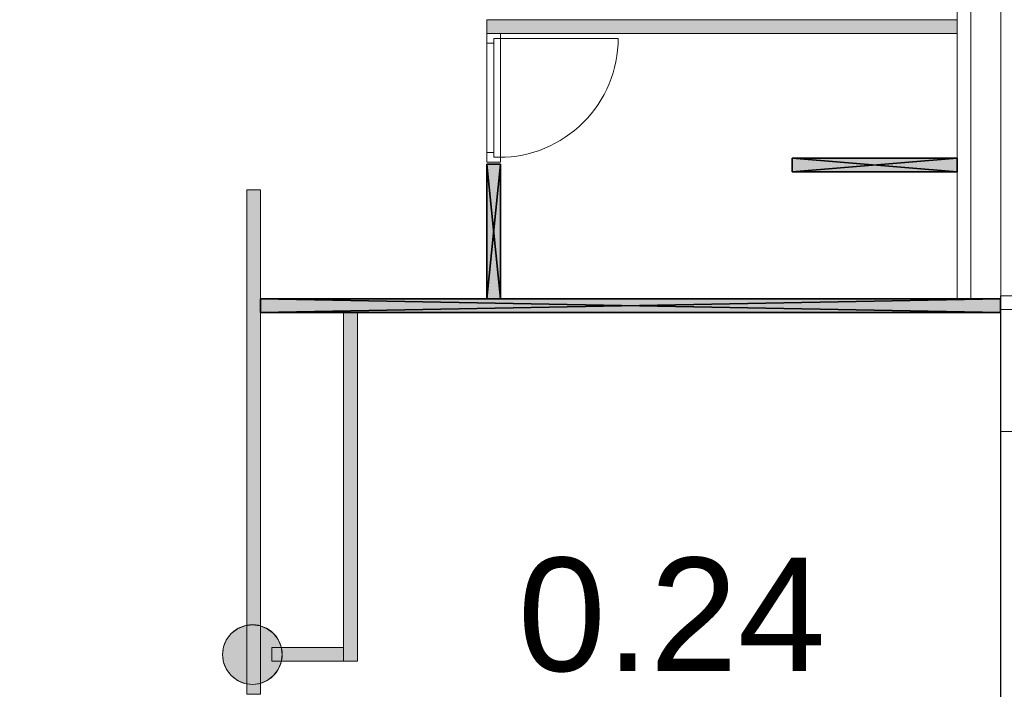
# Model space of a CAD drawing. Header units: inches. Extents: x 15 to 546804, y -66 to 267312.
# Tile 376 of 478: x 443175 to 450293, y 121003 to 125840. Entities that reach past the tile are written whole.
import ezdxf

# ---------------------------------------------------------------- set-up
doc = ezdxf.new("R2010")
doc.units = ezdxf.units.IN
doc.header["$MEASUREMENT"] = 0
doc.layers.add('Binnenwanden', color=2, linetype='Continuous')
doc.styles.add('style1', font='arial.ttf', dxfattribs={"height": 250})

msp = doc.modelspace()

# ---------------------------------------------------------------- hatches: boundary and pattern name
at = {"lineweight": 20}
h = msp.add_hatch(color=7, dxfattribs=at)
h.dxf.hatch_style = 1
h.paths.add_polyline_path([(450052.1, 127805.7), (444917.1, 127805.7), (444917.1, 127705.7), (450052.1, 127705.7)])
h.paths.add_polyline_path([(444917.1, 127805.7), (444817.1, 127805.7), (444817.1, 126002.6), (444917.1, 126002.6)])
h.paths.add_polyline_path([(446652.1, 127705.7), (446552.1, 127705.7), (446552.1, 126783.4), (446652.1, 126783.4)])
h.paths.add_polyline_path([(449952.1, 126847.7), (448759.1, 126847.7), (448759.1, 126747.7), (449952.1, 126747.7)])
h.paths.add_polyline_path([(449952.1, 125839.7), (446552.1, 125839.7), (446552.1, 125739.7), (449952.1, 125739.7)])
h.paths.add_polyline_path([(449952.1, 124839.7), (448759.1, 124839.7), (448759.1, 124739.7), (449952.1, 124739.7)])
h.paths.add_polyline_path([(446652.1, 124796), (446552.1, 124796), (446552.1, 123823.7), (446652.1, 123823.7)])
h = msp.add_hatch(color=7, dxfattribs=at)
h.dxf.hatch_style = 1
h.paths.add_polyline_path([(444917.1, 124611.8), (444817.1, 124611.8), (444817.1, 121465.4, -0.117781), (444917.1, 121460.8)])
h.paths.add_polyline_path([(450265.1, 123823.7), (444917.1, 123823.7), (444917.1, 123723.7), (450265.1, 123723.7), (450265.1, 123745.7), (450265.1, 123745.7)])
h = msp.add_hatch(color=7, dxfattribs=at)
h.dxf.hatch_style = 1
h.paths.add_polyline_path([(444917.1, 121046.7, -0.117781), (444817.1, 121042.2), (444817.1, 120967.2), (444917.1, 120967.2)])
h.paths.add_polyline_path([(445517.1, 121305.7), (445066.6, 121305.7, -0.060973), (445073, 121253.8, -0.056283), (445067.5, 121205.7), (445517.1, 121205.7)])
h.paths.add_polyline_path([(445617.1, 123723.7), (445517.1, 123723.7), (445517.1, 121205.7), (445617.1, 121205.7)])
h = msp.add_hatch(color=7, dxfattribs=at)
h.dxf.hatch_style = 1
h.paths.add_polyline_path([(445073, 121253.8, 1), (444642.1, 121253.8, 1)])

# ---------------------------------------------------------------- linework, layer by layer
at = {"color": 7, "lineweight": 20}
for p, q in [((449952.1, 123823.7, 300), (449952.1, 127705.7, 300)), ((449952.1, 123823.7, 300), (449952.1, 127705.7, 300)), ((449952.1, 123823.7, 3000), (449952.1, 127705.7, 3000)), ((450052.1, 127705.7, 300), (450052.1, 123823.7, 300)), ((450052.1, 127705.7, 3000), (450052.1, 123823.7, 3000)), ((450267.1, 107455.7, 300), (450267.1, 127716.1, 300)), ((450267.1, 107455.7, 300), (450267.1, 127716.1, 300)), ((449952.1, 125839.7, 300), (446552.1, 125839.7, 300)), ((446552.1, 125839.7, 300), (446552.1, 125739.7, 300)), ((449952.1, 125839.7, 3000), (446552.1, 125839.7, 3000)), ((446552.1, 125839.7, 3000), (446552.1, 125739.7, 3000)), ((446552.1, 125839.7, 300), (446552.1, 125839.7, 3000)), ((449952.1, 125739.7, 300), (449952.1, 125839.7, 300)), ((449952.1, 125739.7, 3000), (449952.1, 125839.7, 3000)), ((449952.1, 125839.7, 300), (449952.1, 125839.7, 3000)), ((446552.1, 125669.7, 2500), (446552.1, 125739.7, 2500)), ((446552.1, 125739.7, 2500), (446552.1, 125739.7, 3000)), ((446552.1, 125739.7, 3000), (446552.1, 124810.7, 3000)), ((446552.1, 125739.7, 2500), (446652.1, 125739.7, 2500)), ((446552.1, 125739.7, 3000), (446652.1, 125739.7, 3000)), ((446552.1, 125739.7, 300), (446552.1, 125669.7, 300)), ((446552.1, 124810.7, 2500), (446552.1, 125739.7, 2500)), ((446552.1, 125739.7, 2500), (446552.1, 125739.7, 300)), ((446552.1, 125739.7, 300), (446652.1, 125739.7, 300)), ((446552.1, 125739.7, 2500), (446652.1, 125739.7, 2500)), ((446552.1, 125739.7, 300), (449952.1, 125739.7, 300)), ((446552.1, 125739.7, 3000), (449952.1, 125739.7, 3000)), ((446552.1, 125739.7, 300), (446552.1, 125739.7, 3000)), ((446602.1, 125704.7, 300), (446652.1, 125704.7, 300)), ((446602.1, 125704.7, 2465), (446602.1, 125704.7, 300)), ((446602.1, 125669.7, 300), (446602.1, 125704.7, 300)), ((446602.1, 125704.7, 2465), (446652.1, 125704.7, 2465)), ((446602.1, 125669.7, 2465), (446602.1, 125704.7, 2465)), ((446602.1, 125704.7, 300), (446602.1, 124845.7, 300)), ((446602.1, 125704.7, 2465), (446602.1, 125704.7, 300)), ((446602.1, 124845.7, 2465), (446602.1, 125704.7, 2465)), ((446602.1, 125704.7, 2465), (446642.1, 125704.7, 2465)), ((446602.1, 125704.7, 300), (446642.1, 125704.7, 300)), ((446602.1, 125704.7, 300), (446602.1, 125649.9, 370.8)), ((446602.1, 125649.9, 2359.2), (446602.1, 125704.7, 2430)), ((446642.1, 125704.7, 2465), (446642.1, 125704.7, 300)), ((446642.1, 125704.7, 300), (447501.1, 125704.7, 300)), ((446652.1, 125669.7, 2500), (446652.1, 125739.7, 2500)), ((446652.1, 125739.7, 2500), (446652.1, 125739.7, 3000)), ((446652.1, 125739.7, 3000), (446652.1, 124810.7, 3000)), ((446652.1, 125739.7, 300), (446652.1, 125704.7, 300)), ((446652.1, 124810.7, 2500), (446652.1, 125739.7, 2500)), ((446652.1, 125739.7, 2500), (446652.1, 125739.7, 300)), ((446652.1, 125704.7, 2465), (446652.1, 125704.7, 300)), ((446652.1, 124845.7, 2465), (446652.1, 125704.7, 2465)), ((449952.1, 125739.7, 300), (449952.1, 125739.7, 3000)), ((446552.1, 125669.7, 2500), (446552.1, 125669.7, 2930)), ((446552.1, 125669.7, 2930), (446552.1, 124880.7, 2930)), ((446552.1, 124880.7, 2430), (446552.1, 125669.7, 2430)), ((446552.1, 125669.7, 2430), (446552.1, 125669.7, 300)), ((446552.1, 125669.7, 300), (446602.1, 125669.7, 300)), ((446552.1, 125669.7, 2430), (446602.1, 125669.7, 2430)), ((446602.1, 125669.7, 2930), (446602.1, 124880.7, 2930)), ((446602.1, 124880.7, 2500), (446602.1, 125669.7, 2500)), ((446602.1, 125669.7, 2500), (446602.1, 125669.7, 2930)), ((446602.1, 125669.7, 2430), (446602.1, 125669.7, 300)), ((446602.1, 124880.7, 2430), (446602.1, 125669.7, 2430)), ((446602.1, 124880.7, 2465), (446602.1, 125669.7, 2465)), ((446602.1, 125669.7, 2430), (446602.1, 125669.7, 2465)), ((446652.1, 125669.7, 2930), (446652.1, 124880.7, 2930)), ((446652.1, 125669.7, 2500), (446652.1, 125669.7, 2930)), ((446602.1, 125540.4, 2217.6), (446602.1, 125595.2, 2288.4)), ((446602.1, 125595.2, 441.6), (446602.1, 125540.4, 512.4)), ((446602.1, 125430.9, 2076), (446602.1, 125485.6, 2146.8)), ((446602.1, 125485.6, 583.2), (446602.1, 125430.9, 654)), ((446602.1, 125321.3, 1934.5), (446602.1, 125376.1, 2005.2)), ((446602.1, 125376.1, 724.8), (446602.1, 125321.3, 795.5)), ((446602.1, 125211.8, 1792.9), (446602.1, 125266.5, 1863.7)), ((446602.1, 125266.5, 866.3), (446602.1, 125211.8, 937.1)), ((446602.1, 125102.2, 1651.3), (446602.1, 125157, 1722.1)), ((446602.1, 125157, 1007.9), (446602.1, 125102.2, 1078.7)), ((446602.1, 124992.7, 1509.7), (446602.1, 125047.4, 1580.5)), ((446602.1, 125047.4, 1149.5), (446602.1, 124992.7, 1220.3)), ((446602.1, 124883.1, 1368.1), (446602.1, 124937.9, 1438.9)), ((446602.1, 124937.9, 1291.1), (446602.1, 124883.1, 1361.9)), ((446552.1, 124810.7, 2500), (446552.1, 124880.7, 2500)), ((446552.1, 124880.7, 2930), (446552.1, 124880.7, 2500)), ((446552.1, 124880.7, 300), (446552.1, 124880.7, 2430)), ((446552.1, 124880.7, 300), (446552.1, 124810.7, 300)), ((446552.1, 124880.7, 2430), (446602.1, 124880.7, 2430)), ((446552.1, 124880.7, 300), (446602.1, 124880.7, 300)), ((446602.1, 124880.7, 2930), (446602.1, 124880.7, 2500)), ((446602.1, 124880.7, 300), (446602.1, 124880.7, 2430)), ((446602.1, 124880.7, 300), (446602.1, 124845.7, 300)), ((446602.1, 124880.7, 2465), (446602.1, 124845.7, 2465)), ((446602.1, 124880.7, 2430), (446602.1, 124880.7, 2465)), ((446652.1, 124880.7, 2930), (446652.1, 124880.7, 2500)), ((446652.1, 124810.7, 2500), (446652.1, 124880.7, 2500)), ((446552.1, 124810.7, 3000), (446552.1, 124810.7, 2500)), ((446552.1, 124810.7, 2500), (446652.1, 124810.7, 2500)), ((446552.1, 124810.7, 3000), (446652.1, 124810.7, 3000)), ((446552.1, 124810.7, 300), (446552.1, 124810.7, 2500)), ((446552.1, 124810.7, 300), (446652.1, 124810.7, 300)), ((446552.1, 124810.7, 2500), (446652.1, 124810.7, 2500)), ((446602.1, 124845.7, 300), (446602.1, 124845.7, 2465)), ((446602.1, 124845.7, 300), (446652.1, 124845.7, 300)), ((446602.1, 124845.7, 2465), (446652.1, 124845.7, 2465)), ((446602.1, 124845.7, 300), (446602.1, 124845.7, 2465)), ((446602.1, 124845.7, 2465), (446642.1, 124845.7, 2465)), ((446602.1, 124845.7, 300), (446642.1, 124845.7, 300)), ((446642.1, 124845.7, 300), (446642.1, 124845.7, 2465)), ((446652.1, 124845.7, 300), (446652.1, 124810.7, 300)), ((446652.1, 124845.7, 300), (446652.1, 124845.7, 2465)), ((446652.1, 124810.7, 3000), (446652.1, 124810.7, 2500)), ((446652.1, 124810.7, 300), (446652.1, 124810.7, 2500)), ((444817.1, 124611.8, 300), (444817.1, 124611.8, 3000)), ((444917.1, 124611.8, 300), (444817.1, 124611.8, 300)), ((444917.1, 124611.8, 3000), (444817.1, 124611.8, 3000)), ((444817.1, 120967.2, 300), (444817.1, 124611.8, 300)), ((444817.1, 120967.2, 3000), (444817.1, 124611.8, 3000)), ((444917.1, 124611.8, 300), (444917.1, 124611.8, 3000)), ((444917.1, 124611.8, 300), (444917.1, 120967.2, 300)), ((444917.1, 124611.8, 3000), (444917.1, 120967.2, 3000)), ((450052.1, 123823.7, 300), (449952.1, 123823.7, 300)), ((450052.1, 123823.7, 3000), (449952.1, 123823.7, 3000)), ((449952.1, 123823.7, 300), (449952.1, 123823.7, 3000)), ((449952.1, 123823.7, 300), (449952.1, 123823.7, 3000)), ((450052.1, 123823.7, 300), (450052.1, 123823.7, 3000)), ((451465.1, 123845.7, 3000), (450265.1, 123845.7, 3000)), ((450265.1, 123845.7, 3000), (450265.1, 123745.7, 3000)), ((450265.1, 123845.7, 300), (450265.1, 123745.7, 300)), ((451465.1, 123845.7, 300), (450265.1, 123845.7, 300)), ((450265.1, 123845.7, 3000), (450265.1, 123845.7, 300)), ((445517.1, 123723.7, 300), (445517.1, 121205.7, 300)), ((445617.1, 123723.7, 300), (445517.1, 123723.7, 300)), ((445617.1, 123723.7, 3000), (445517.1, 123723.7, 3000)), ((445517.1, 123723.7, 3000), (445517.1, 121205.7, 3000)), ((445517.1, 123723.7, 300), (445517.1, 123723.7, 3000)), ((445617.1, 121205.7, 300), (445617.1, 123723.7, 300)), ((445617.1, 121205.7, 3000), (445617.1, 123723.7, 3000)), ((445617.1, 123723.7, 300), (445617.1, 123723.7, 3000)), ((451465.1, 123745.7, 3000), (450265.1, 123745.7, 3000)), ((450265.1, 123745.7, 3000), (450265.1, 123745.7, 300)), ((451465.1, 123745.7, 300), (450265.1, 123745.7, 300)), ((450265.1, 123745.7, 300), (450265.1, 123745.7, 3000)), ((450265.1, 123745.7, 3000), (450266, 116717.6, 3000)), ((450266, 116717.6, 300), (450265.1, 123745.7, 300)), ((456265.1, 122865.7), (450265.1, 122865.7)), ((450267.1, 107455.7, 300), (450267.1, 122865.7, 300)), ((451467.1, 122865.7, 300), (450267.1, 122865.7, 300)), ((451467.1, 122865.7), (450267.1, 122865.7)), ((450267.1, 107455.7), (450267.1, 122865.7)), ((450267.1, 122865.7, 300), (450267.1, 122865.7)), ((444749.8, 121440.3, 0), (444749.8, 121440.3, 7000)), ((444801.8, 121461.8, 0), (444801.8, 121461.8, 7000)), ((444913.3, 121461.8, 0), (444913.3, 121461.8, 7000)), ((444965.2, 121440.3, 0), (444965.2, 121440.3, 7000)), ((444671, 121361.5, 0), (444671, 121361.5, 7000)), ((444705.2, 121406.1, 0), (444705.2, 121406.1, 7000)), ((445009.9, 121406.1, 0), (445009.9, 121406.1, 7000)), ((445044.1, 121361.5, 0), (445044.1, 121361.5, 7000)), ((444649.4, 121309.5, 0), (444649.4, 121309.5, 7000)), ((445517.1, 121305.7, 276.6), (444997.4, 121305.7, 276.6)), ((444997.4, 121305.7, 276.6), (444997.4, 121205.7, 276.6)), ((445517.1, 121305.7, 2976.6), (444997.4, 121305.7, 2976.6)), ((444997.4, 121305.7, 2976.6), (444997.4, 121205.7, 2976.6)), ((444997.4, 121305.7, 276.6), (444997.4, 121305.7, 2976.6)), ((445065.6, 121309.5, 0), (445065.6, 121309.5, 7000)), ((445517.1, 121205.7, 276.6), (445517.1, 121305.7, 276.6)), ((445517.1, 121205.7, 2976.6), (445517.1, 121305.7, 2976.6)), ((445517.1, 121305.7, 276.6), (445517.1, 121305.7, 2976.6)), ((445073, 121253.8, 0), (445073, 121253.8, 7000)), ((444649.4, 121198, 0), (444649.4, 121198, 7000)), ((444997.4, 121205.7, 276.6), (445517.1, 121205.7, 276.6)), ((444997.4, 121205.7, 2976.6), (445517.1, 121205.7, 2976.6)), ((444997.4, 121205.7, 276.6), (444997.4, 121205.7, 2976.6)), ((445065.6, 121198, 0), (445065.6, 121198, 7000)), ((445517.1, 121205.7, 276.6), (445517.1, 121205.7, 2976.6)), ((445517.1, 121205.7, 300), (445617.1, 121205.7, 300)), ((445517.1, 121205.7, 3000), (445617.1, 121205.7, 3000)), ((445517.1, 121205.7, 300), (445517.1, 121205.7, 3000)), ((445617.1, 121205.7, 300), (445617.1, 121205.7, 3000)), ((444671, 121146, 0), (444671, 121146, 7000)), ((444705.2, 121101.4, 0), (444705.2, 121101.4, 7000)), ((445009.9, 121101.4, 0), (445009.9, 121101.4, 7000)), ((445044.1, 121146, 0), (445044.1, 121146, 7000)), ((444749.8, 121067.2, 0), (444749.8, 121067.2, 7000)), ((444801.8, 121045.7, 0), (444801.8, 121045.7, 7000)), ((444857.5, 121038.3, 0), (444857.5, 121038.3, 7000)), ((444913.3, 121045.7, 0), (444913.3, 121045.7, 7000)), ((444965.2, 121067.2, 0), (444965.2, 121067.2, 7000))]:
    msp.add_line(p, q, dxfattribs=at)
at = {"color": 7}
for p, q in [((446552.1, 124796, 300), (446552.1, 123823.7, 300)), ((446652.1, 124796, 300), (446552.1, 124796, 300)), ((446552.1, 124796, 3000), (446552.1, 123823.7, 3000)), ((446652.1, 124796, 3000), (446552.1, 124796, 3000)), ((446552.1, 124796, 300), (446552.1, 124796, 3000)), ((446652.1, 123823.7, 300), (446652.1, 124796, 300)), ((446652.1, 123823.7, 3000), (446652.1, 124796, 3000)), ((446652.1, 124796, 300), (446652.1, 124796, 3000)), ((449952.1, 124839.7, 300), (448759.1, 124839.7, 300)), ((448759.1, 124839.7, 300), (448759.1, 124739.7, 300)), ((449952.1, 124839.7, 3000), (448759.1, 124839.7, 3000)), ((448759.1, 124839.7, 3000), (448759.1, 124739.7, 3000)), ((448759.1, 124839.7, 300), (448759.1, 124839.7, 3000)), ((449952.1, 124739.7, 300), (449952.1, 124839.7, 300)), ((449952.1, 124739.7, 3000), (449952.1, 124839.7, 3000)), ((449952.1, 124839.7, 300), (449952.1, 124839.7, 3000)), ((448759.1, 124739.7, 300), (449952.1, 124739.7, 300)), ((448759.1, 124739.7, 3000), (449952.1, 124739.7, 3000)), ((448759.1, 124739.7, 300), (448759.1, 124739.7, 3000)), ((449952.1, 124739.7, 300), (449952.1, 124739.7, 3000)), ((444917.1, 123823.7, 3000), (450265.2, 123823.7, 3000)), ((444917.1, 123823.7, 300), (444917.1, 123823.7, 3000)), ((444917.1, 123823.7, 300), (450265.2, 123823.7, 300)), ((444917.1, 123723.7, 3000), (444917.1, 123823.7, 3000)), ((444917.1, 123723.7, 300), (444917.1, 123823.7, 300)), ((446552.1, 123823.7, 300), (446652.1, 123823.7, 300)), ((446552.1, 123823.7, 3000), (446652.1, 123823.7, 3000)), ((446552.1, 123823.7, 300), (446552.1, 123823.7, 3000)), ((446652.1, 123823.7, 300), (446652.1, 123823.7, 3000)), ((450265.2, 123823.7, 300), (450265.2, 123823.7, 3000)), ((450265.2, 123823.7, 3000), (450265.2, 123723.7, 3000)), ((450265.2, 123823.7, 300), (450265.2, 123723.7, 300)), ((450265.2, 123723.7, 3000), (444917.1, 123723.7, 3000)), ((444917.1, 123723.7, 300), (444917.1, 123723.7, 3000)), ((450265.2, 123723.7, 300), (444917.1, 123723.7, 300)), ((450265.2, 123723.7, 300), (450265.2, 123723.7, 3000))]:
    msp.add_line(p, q, dxfattribs=at)
at = {"color": 7, "lineweight": 20}
for centre in [(444857.5, 121253.8, 7000), (444857.5, 121253.8, 0)]:
    msp.add_circle(centre, 215.4, dxfattribs=at)
for centre, major_axis in [((446642.1, 125704.7, 300), (-859.5, 0, 0)), ((446642.1, 125704.7), (-859.5, 0)), ((446642.1, 125704.7), (-859.5, 0)), ((446642.1, 125704.7), (-859.5, 0)), ((446642.1, 125704.7), (-859.5, 0)), ((446642.1, 125704.7), (-859.5, 0)), ((446642.1, 125704.7), (-859.5, 0)), ((446642.1, 125704.7), (-859.5, 0)), ((446642.1, 125704.7), (-859.5, 0)), ((446642.1, 125704.7), (-859.5, 0)), ((446642.1, 125704.7), (-859.5, 0)), ((446642.1, 125704.7), (-859.5, 0)), ((446642.1, 125704.7), (-859.5, 0)), ((446642.1, 125704.7), (-859.5, 0)), ((446642.1, 125704.7), (-859.5, 0)), ((446642.1, 125704.7), (-859.5, 0)), ((446642.1, 125704.7), (-859.5, 0)), ((446642.1, 125704.7), (-859.5, 0))]:
    msp.add_ellipse(centre, major_axis=major_axis, ratio=0.999391, start_param=1.570796, end_param=3.141593, dxfattribs=at)
for points, invisible_edges in [([(450267.1, 107455.7, 300), (444817.1, 127254.3, 300), (444817.1, 127776.1, 300)], 13), ([(450052.1, 127705.7, 300), (449952.1, 123823.7, 300), (449952.1, 127705.7, 300)], 1), ([(449952.1, 123823.7, 300), (450052.1, 127705.7, 300), (450052.1, 123823.7, 300)], 1), ([(449952.1, 127705.7, 3000), (449952.1, 123823.7, 300), (449952.1, 123823.7, 3000)], 1), ([(449952.1, 123823.7, 300), (449952.1, 127705.7, 3000), (449952.1, 127705.7, 300)], 1), ([(450052.1, 127705.7, 300), (450052.1, 123823.7, 3000), (450052.1, 123823.7, 300)], 1), ([(450052.1, 123823.7, 3000), (450052.1, 127705.7, 300), (450052.1, 127705.7, 3000)], 1), ([(442517.1, 127254.3, 300), (450267.1, 107455.7, 300), (437267.1, 107455.7, 300)], 13), ([(446552.1, 125739.7, 300), (446552.1, 125839.7, 3000), (446552.1, 125839.7, 300)], 1), ([(446552.1, 125839.7, 3000), (446552.1, 125739.7, 300), (446552.1, 125739.7, 3000)], 1), ([(446552.1, 125839.7, 3000), (449952.1, 125839.7, 300), (446552.1, 125839.7, 300)], 1), ([(449952.1, 125839.7, 300), (446552.1, 125839.7, 3000), (449952.1, 125839.7, 3000)], 1), ([(446552.1, 125839.7, 3000), (449952.1, 125739.7, 3000), (449952.1, 125839.7, 3000)], 1), ([(449952.1, 125739.7, 3000), (446552.1, 125839.7, 3000), (446552.1, 125739.7, 3000)], 1), ([(446552.1, 125739.7, 300), (449952.1, 125839.7, 300), (449952.1, 125739.7, 300)], 1), ([(449952.1, 125739.7, 3000), (449952.1, 125839.7, 300), (449952.1, 125839.7, 3000)], 1), ([(449952.1, 125839.7, 300), (449952.1, 125739.7, 3000), (449952.1, 125739.7, 300)], 1), ([(449952.1, 125739.7, 300), (446552.1, 125739.7, 3000), (446552.1, 125739.7, 300)], 1), ([(446552.1, 125739.7, 3000), (449952.1, 125739.7, 300), (449952.1, 125739.7, 3000)], 1), ([(446552.1, 125739.7, 300), (446552.1, 125739.7, 2500), (446652.1, 125739.7, 300)], 2), ([(446652.1, 125739.7, 2500), (446652.1, 125739.7, 300), (446552.1, 125739.7, 2500)], 2), ([(446552.1, 125739.7, 300), (446552.1, 125669.7, 300), (446552.1, 125739.7, 2500)], 2), ([(446552.1, 125669.7, 2430), (446552.1, 125739.7, 2500), (446552.1, 125669.7, 300)], 3), ([(446552.1, 124880.7, 2430), (446552.1, 125739.7, 2500), (446552.1, 125669.7, 2430)], 3), ([(446552.1, 125739.7, 2500), (446552.1, 124880.7, 2430), (446552.1, 124810.7, 2500)], 3), ([(446552.1, 124810.7, 2500), (446652.1, 124810.7, 2500), (446552.1, 125739.7, 2500)], 2), ([(446652.1, 125739.7, 2500), (446552.1, 125739.7, 2500), (446652.1, 124810.7, 2500)], 2), ([(446552.1, 125739.7, 300), (446602.1, 125704.7, 300), (446552.1, 125669.7, 300)], 3), ([(446652.1, 125739.7, 300), (446602.1, 125704.7, 300), (446552.1, 125739.7, 300)], 3), ([(446652.1, 124810.7, 3000), (446652.1, 125739.7, 3000), (446552.1, 124810.7, 3000)], 2), ([(446552.1, 125739.7, 3000), (446552.1, 124810.7, 3000), (446652.1, 125739.7, 3000)], 2), ([(446552.1, 125739.7, 2500), (446552.1, 125739.7, 3000), (446652.1, 125739.7, 2500)], 2), ([(446652.1, 125739.7, 3000), (446652.1, 125739.7, 2500), (446552.1, 125739.7, 3000)], 2), ([(446552.1, 125739.7, 2500), (446552.1, 125669.7, 2500), (446552.1, 125739.7, 3000)], 2), ([(446552.1, 125669.7, 2930), (446552.1, 125739.7, 3000), (446552.1, 125669.7, 2500)], 3), ([(446552.1, 124880.7, 2930), (446552.1, 125739.7, 3000), (446552.1, 125669.7, 2930)], 3), ([(446552.1, 125739.7, 3000), (446552.1, 124880.7, 2930), (446552.1, 124810.7, 3000)], 3), ([(446602.1, 125669.7, 300), (446552.1, 125669.7, 300), (446602.1, 125704.7, 300)], 2), ([(446652.1, 125704.7, 300), (446602.1, 125704.7, 300), (446652.1, 125739.7, 300)], 2), ([(446602.1, 125704.7, 300), (446602.1, 125704.7, 2465), (446642.1, 125704.7, 300)], 2), ([(446642.1, 125704.7, 2465), (446642.1, 125704.7, 300), (446602.1, 125704.7, 2465)], 2), ([(446602.1, 125704.7, 300), (446602.1, 124845.7, 300), (446602.1, 125704.7, 2465)], 2), ([(446602.1, 124845.7, 2465), (446602.1, 125704.7, 2465), (446602.1, 124845.7, 300)], 2), ([(446602.1, 125669.7, 300), (446602.1, 125704.7, 300), (446602.1, 125669.7, 2430)], 2), ([(446602.1, 125704.7, 2465), (446602.1, 125669.7, 2430), (446602.1, 125704.7, 300)], 3), ([(446602.1, 125669.7, 2465), (446602.1, 125669.7, 2430), (446602.1, 125704.7, 2465)], 2), ([(446602.1, 125704.7, 300), (446652.1, 125704.7, 300), (446602.1, 125704.7, 2465)], 2), ([(446652.1, 125704.7, 2465), (446602.1, 125704.7, 2465), (446652.1, 125704.7, 300)], 2), ([(446652.1, 124845.7, 2465), (446602.1, 124845.7, 2465), (446652.1, 125704.7, 2465)], 2), ([(446602.1, 124880.7, 2465), (446652.1, 125704.7, 2465), (446602.1, 124845.7, 2465)], 3), ([(446602.1, 125669.7, 2465), (446652.1, 125704.7, 2465), (446602.1, 124880.7, 2465)], 3), ([(446602.1, 125704.7, 2465), (446652.1, 125704.7, 2465), (446602.1, 125669.7, 2465)], 2), ([(446652.1, 125704.7, 300), (446652.1, 125739.7, 300), (446652.1, 125704.7, 2465)], 2), ([(446652.1, 125739.7, 2500), (446652.1, 125704.7, 2465), (446652.1, 125739.7, 300)], 3), ([(446652.1, 124810.7, 2500), (446652.1, 125704.7, 2465), (446652.1, 125739.7, 2500)], 3), ([(446652.1, 125669.7, 2500), (446652.1, 125739.7, 2500), (446652.1, 125669.7, 2930)], 2), ([(446652.1, 125739.7, 3000), (446652.1, 125669.7, 2930), (446652.1, 125739.7, 2500)], 3), ([(446652.1, 124810.7, 3000), (446652.1, 125669.7, 2930), (446652.1, 125739.7, 3000)], 3), ([(446652.1, 125704.7, 2465), (446652.1, 124810.7, 2500), (446652.1, 124845.7, 2465)], 3), ([(446552.1, 125669.7, 300), (446602.1, 125669.7, 300), (446552.1, 125669.7, 2430)], 2), ([(446602.1, 125669.7, 2430), (446552.1, 125669.7, 2430), (446602.1, 125669.7, 300)], 2), ([(446602.1, 124880.7, 2430), (446552.1, 124880.7, 2430), (446602.1, 125669.7, 2430)], 2), ([(446552.1, 125669.7, 2430), (446602.1, 125669.7, 2430), (446552.1, 124880.7, 2430)], 2), ([(446602.1, 124880.7, 2430), (446602.1, 125669.7, 2430), (446602.1, 124880.7, 2465)], 2), ([(446602.1, 125669.7, 2465), (446602.1, 124880.7, 2465), (446602.1, 125669.7, 2430)], 2), ([(446602.1, 125669.7, 2500), (446602.1, 124880.7, 2500), (446602.1, 125669.7, 2930)], 2), ([(446602.1, 124880.7, 2930), (446602.1, 125669.7, 2930), (446602.1, 124880.7, 2500)], 2), ([(446652.1, 125669.7, 2930), (446652.1, 124810.7, 3000), (446652.1, 124880.7, 2930)], 3), ([(446552.1, 124880.7, 300), (446552.1, 124880.7, 2430), (446602.1, 124880.7, 300)], 2), ([(446602.1, 124880.7, 2430), (446602.1, 124880.7, 300), (446552.1, 124880.7, 2430)], 2), ([(446552.1, 124880.7, 300), (446552.1, 124810.7, 300), (446552.1, 124880.7, 2430)], 2), ([(446552.1, 124810.7, 2500), (446552.1, 124880.7, 2430), (446552.1, 124810.7, 300)], 3), ([(446552.1, 124880.7, 300), (446602.1, 124845.7, 300), (446552.1, 124810.7, 300)], 3), ([(446602.1, 124880.7, 300), (446602.1, 124845.7, 300), (446552.1, 124880.7, 300)], 2), ([(446552.1, 124880.7, 2500), (446552.1, 124810.7, 2500), (446552.1, 124880.7, 2930)], 2), ([(446552.1, 124810.7, 3000), (446552.1, 124880.7, 2930), (446552.1, 124810.7, 2500)], 3), ([(446602.1, 124845.7, 300), (446602.1, 124880.7, 300), (446602.1, 124845.7, 2465)], 2), ([(446602.1, 124880.7, 2430), (446602.1, 124845.7, 2465), (446602.1, 124880.7, 300)], 3), ([(446602.1, 124880.7, 2465), (446602.1, 124845.7, 2465), (446602.1, 124880.7, 2430)], 2), ([(446652.1, 124880.7, 2500), (446652.1, 124880.7, 2930), (446652.1, 124810.7, 2500)], 2), ([(446652.1, 124810.7, 3000), (446652.1, 124810.7, 2500), (446652.1, 124880.7, 2930)], 14), ([(446652.1, 124810.7, 300), (446552.1, 124810.7, 300), (446652.1, 124845.7, 300)], 2), ([(446602.1, 124845.7, 300), (446652.1, 124845.7, 300), (446552.1, 124810.7, 300)], 14), ([(446552.1, 124810.7, 300), (446652.1, 124810.7, 300), (446552.1, 124810.7, 2500)], 2), ([(446652.1, 124810.7, 2500), (446552.1, 124810.7, 2500), (446652.1, 124810.7, 300)], 2), ([(446552.1, 124810.7, 3000), (446552.1, 124810.7, 2500), (446652.1, 124810.7, 3000)], 2), ([(446652.1, 124810.7, 2500), (446652.1, 124810.7, 3000), (446552.1, 124810.7, 2500)], 2), ([(446602.1, 124845.7, 2465), (446602.1, 124845.7, 300), (446642.1, 124845.7, 2465)], 2), ([(446642.1, 124845.7, 300), (446642.1, 124845.7, 2465), (446602.1, 124845.7, 300)], 2), ([(446602.1, 124845.7, 300), (446602.1, 124845.7, 2465), (446652.1, 124845.7, 300)], 2), ([(446652.1, 124845.7, 2465), (446652.1, 124845.7, 300), (446602.1, 124845.7, 2465)], 2), ([(446652.1, 124810.7, 300), (446652.1, 124845.7, 300), (446652.1, 124810.7, 2500)], 2), ([(446652.1, 124845.7, 2465), (446652.1, 124810.7, 2500), (446652.1, 124845.7, 300)], 3), ([(444917.1, 124611.8, 300), (444817.1, 120967.2, 300), (444817.1, 124611.8, 300)], 1), ([(444817.1, 120967.2, 300), (444917.1, 124611.8, 300), (444917.1, 120967.2, 300)], 1), ([(444817.1, 124611.8, 3000), (444817.1, 120967.2, 300), (444817.1, 120967.2, 3000)], 1), ([(444817.1, 120967.2, 300), (444817.1, 124611.8, 3000), (444817.1, 124611.8, 300)], 1), ([(444817.1, 120967.2, 3000), (444917.1, 124611.8, 3000), (444817.1, 124611.8, 3000)], 1), ([(444917.1, 124611.8, 3000), (444817.1, 120967.2, 3000), (444917.1, 120967.2, 3000)], 1), ([(444817.1, 124611.8, 3000), (444917.1, 124611.8, 300), (444817.1, 124611.8, 300)], 1), ([(444917.1, 124611.8, 300), (444817.1, 124611.8, 3000), (444917.1, 124611.8, 3000)], 1), ([(444917.1, 124611.8, 300), (444917.1, 120967.2, 3000), (444917.1, 120967.2, 300)], 1), ([(444917.1, 120967.2, 3000), (444917.1, 124611.8, 300), (444917.1, 124611.8, 3000)], 1), ([(450052.1, 123823.7, 3000), (449952.1, 123823.7, 300), (450052.1, 123823.7, 300)], 1), ([(449952.1, 123823.7, 300), (450052.1, 123823.7, 3000), (449952.1, 123823.7, 3000)], 1), ([(450265.1, 123845.7, 3000), (450265.1, 123745.7, 3000), (451465.1, 123845.7, 3000)], 2), ([(451465.1, 123745.7, 3000), (451465.1, 123845.7, 3000), (450265.1, 123745.7, 3000)], 2), ([(450265.1, 123745.7, 300), (450265.1, 123845.7, 300), (451465.1, 123745.7, 300)], 2), ([(451465.1, 123845.7, 300), (451465.1, 123745.7, 300), (450265.1, 123845.7, 300)], 2), ([(451465.1, 123845.7, 300), (450315.1, 123845.7, 350), (450265.1, 123845.7, 300)], 3), ([(450265.1, 123845.7, 3000), (450265.1, 123845.7, 300), (450315.1, 123845.7, 350)], 14), ([(450315.1, 123845.7, 2950), (450265.1, 123845.7, 3000), (450315.1, 123845.7, 350)], 3), ([(451415.1, 123845.7, 2950), (450265.1, 123845.7, 3000), (450315.1, 123845.7, 2950)], 3), ([(450265.1, 123845.7, 3000), (451415.1, 123845.7, 2950), (451465.1, 123845.7, 3000)], 3), ([(450265.1, 123845.7, 3000), (450265.1, 123845.7, 300), (450265.1, 123745.7, 3000)], 2), ([(450265.1, 123745.7, 300), (450265.1, 123745.7, 3000), (450265.1, 123845.7, 300)], 2), ([(445517.1, 123723.7, 300), (445617.1, 121205.7, 300), (445517.1, 121205.7, 300)], 1), ([(445617.1, 121205.7, 300), (445517.1, 123723.7, 300), (445617.1, 123723.7, 300)], 1), ([(445617.1, 123723.7, 3000), (445517.1, 121205.7, 3000), (445617.1, 121205.7, 3000)], 1), ([(445517.1, 121205.7, 3000), (445617.1, 123723.7, 3000), (445517.1, 123723.7, 3000)], 1), ([(445517.1, 121205.7, 3000), (445517.1, 123723.7, 300), (445517.1, 121205.7, 300)], 1), ([(445517.1, 123723.7, 300), (445517.1, 121205.7, 3000), (445517.1, 123723.7, 3000)], 1), ([(445517.1, 123723.7, 300), (445617.1, 123723.7, 3000), (445617.1, 123723.7, 300)], 1), ([(445617.1, 123723.7, 3000), (445517.1, 123723.7, 300), (445517.1, 123723.7, 3000)], 1), ([(445617.1, 123723.7, 300), (445617.1, 121205.7, 3000), (445617.1, 121205.7, 300)], 1), ([(445617.1, 121205.7, 3000), (445617.1, 123723.7, 300), (445617.1, 123723.7, 3000)], 1), ([(451465.1, 123745.7, 300), (450315.1, 123745.7, 350), (450265.1, 123745.7, 300)], 3), ([(450265.1, 123745.7, 3000), (450265.1, 123745.7, 300), (450315.1, 123745.7, 350)], 14), ([(450315.1, 123745.7, 2950), (450265.1, 123745.7, 3000), (450315.1, 123745.7, 350)], 3), ([(451415.1, 123745.7, 2950), (450265.1, 123745.7, 3000), (450315.1, 123745.7, 2950)], 3), ([(450265.1, 123745.7, 3000), (451415.1, 123745.7, 2950), (451465.1, 123745.7, 3000)], 3), ([(450266, 116717.6, 300), (450265.1, 123745.7, 300), (450266, 116717.6, 3000)], 2), ([(450265.1, 123745.7, 3000), (450266, 116717.6, 3000), (450265.1, 123745.7, 300)], 2), ([(450267.1, 122865.7, 300), (450267.1, 107455.7), (450267.1, 107455.7, 300)], 1), ([(450267.1, 107455.7), (450267.1, 122865.7, 300), (450267.1, 122865.7)], 1), ([(450267.1, 122865.7), (451467.1, 122865.7, 300), (451467.1, 122865.7)], 1), ([(451467.1, 122865.7, 300), (450267.1, 122865.7), (450267.1, 122865.7, 300)], 1), ([(450267.1, 107455.7, 300), (451467.1, 106255.7, 300), (450267.1, 122865.7, 300)], 3), ([(450267.1, 122865.7, 300), (451467.1, 106255.7, 300), (451467.1, 122865.7, 300)], 1), ([(451467.1, 122865.7), (450267.1, 107455.7), (450267.1, 122865.7)], 1), ([(451467.1, 106255.7), (450267.1, 107455.7), (451467.1, 122865.7)], 3), ([(444705.2, 121406.1, 7000), (444749.8, 121067.2, 7000), (444749.8, 121440.3, 7000)], 3), ([(444705.2, 121406.1, 7000), (444749.8, 121440.3, 0), (444705.2, 121406.1, 0)], 1), ([(444749.8, 121440.3, 0), (444705.2, 121406.1, 7000), (444749.8, 121440.3, 7000)], 1), ([(444705.2, 121101.4, 0), (444705.2, 121406.1, 0), (444749.8, 121440.3, 0)], 13), ([(444705.2, 121101.4, 0), (444749.8, 121440.3, 0), (444749.8, 121067.2, 0)], 3), ([(444749.8, 121440.3, 7000), (444801.8, 121045.7, 7000), (444801.8, 121461.8, 7000)], 3), ([(444749.8, 121067.2, 0), (444749.8, 121440.3, 0), (444801.8, 121461.8, 0)], 13), ([(444749.8, 121067.2, 0), (444801.8, 121461.8, 0), (444801.8, 121045.7, 0)], 3), ([(444749.8, 121440.3, 7000), (444801.8, 121461.8, 0), (444749.8, 121440.3, 0)], 1), ([(444801.8, 121461.8, 0), (444749.8, 121440.3, 7000), (444801.8, 121461.8, 7000)], 1), ([(444749.8, 121440.3, 7000), (444749.8, 121067.2, 7000), (444801.8, 121045.7, 7000)], 13), ([(444801.8, 121461.8, 7000), (444857.5, 121038.3, 7000), (444857.5, 121469.2, 7000)], 3), ([(444801.8, 121045.7, 0), (444801.8, 121461.8, 0), (444857.5, 121469.2, 0)], 13), ([(444801.8, 121045.7, 0), (444857.5, 121469.2, 0), (444857.5, 121038.3, 0)], 3), ([(444801.8, 121461.8, 7000), (444857.5, 121469.2, 0), (444801.8, 121461.8, 0)], 1), ([(444857.5, 121469.2, 0), (444801.8, 121461.8, 7000), (444857.5, 121469.2, 7000)], 1), ([(444801.8, 121461.8, 7000), (444801.8, 121045.7, 7000), (444857.5, 121038.3, 7000)], 13), ([(444857.5, 121469.2, 7000), (444857.5, 121038.3, 7000), (444913.3, 121045.7, 7000)], 13), ([(444857.5, 121469.2, 7000), (444913.3, 121045.7, 7000), (444913.3, 121461.8, 7000)], 3), ([(444857.5, 121038.3, 0), (444857.5, 121469.2, 0), (444913.3, 121461.8, 0)], 13), ([(444857.5, 121469.2, 7000), (444913.3, 121461.8, 0), (444857.5, 121469.2, 0)], 1), ([(444913.3, 121461.8, 0), (444857.5, 121469.2, 7000), (444913.3, 121461.8, 7000)], 1), ([(444857.5, 121038.3, 0), (444913.3, 121461.8, 0), (444913.3, 121045.7, 0)], 3), ([(444913.3, 121461.8, 7000), (444913.3, 121045.7, 7000), (444965.2, 121067.2, 7000)], 13), ([(444913.3, 121461.8, 7000), (444965.2, 121067.2, 7000), (444965.2, 121440.3, 7000)], 3), ([(444913.3, 121045.7, 0), (444913.3, 121461.8, 0), (444965.2, 121440.3, 0)], 13), ([(444913.3, 121461.8, 7000), (444965.2, 121440.3, 0), (444913.3, 121461.8, 0)], 1), ([(444965.2, 121440.3, 0), (444913.3, 121461.8, 7000), (444965.2, 121440.3, 7000)], 1), ([(444913.3, 121045.7, 0), (444965.2, 121440.3, 0), (444965.2, 121067.2, 0)], 3), ([(444965.2, 121440.3, 7000), (444965.2, 121067.2, 7000), (445009.9, 121101.4, 7000)], 13), ([(444965.2, 121440.3, 7000), (445009.9, 121101.4, 7000), (445009.9, 121406.1, 7000)], 3), ([(444965.2, 121067.2, 0), (444965.2, 121440.3, 0), (445009.9, 121406.1, 0)], 13), ([(444965.2, 121440.3, 7000), (445009.9, 121406.1, 0), (444965.2, 121440.3, 0)], 1), ([(445009.9, 121406.1, 0), (444965.2, 121440.3, 7000), (445009.9, 121406.1, 7000)], 1), ([(444649.4, 121309.5, 7000), (444671, 121146, 7000), (444671, 121361.5, 7000)], 3), ([(444671, 121361.5, 7000), (444649.4, 121309.5, 0), (444649.4, 121309.5, 7000)], 1), ([(444649.4, 121309.5, 0), (444671, 121361.5, 7000), (444671, 121361.5, 0)], 1), ([(444649.4, 121198, 0), (444649.4, 121309.5, 0), (444671, 121361.5, 0)], 13), ([(444649.4, 121198, 0), (444671, 121361.5, 0), (444671, 121146, 0)], 3), ([(444671, 121361.5, 7000), (444705.2, 121101.4, 7000), (444705.2, 121406.1, 7000)], 3), ([(444705.2, 121406.1, 7000), (444671, 121361.5, 0), (444671, 121361.5, 7000)], 1), ([(444671, 121361.5, 0), (444705.2, 121406.1, 7000), (444705.2, 121406.1, 0)], 1), ([(444671, 121146, 0), (444671, 121361.5, 0), (444705.2, 121406.1, 0)], 13), ([(444671, 121146, 0), (444705.2, 121406.1, 0), (444705.2, 121101.4, 0)], 3), ([(444671, 121361.5, 7000), (444671, 121146, 7000), (444705.2, 121101.4, 7000)], 13), ([(444705.2, 121406.1, 7000), (444705.2, 121101.4, 7000), (444749.8, 121067.2, 7000)], 13), ([(444965.2, 121067.2, 0), (445009.9, 121406.1, 0), (445009.9, 121101.4, 0)], 3), ([(445009.9, 121406.1, 7000), (445009.9, 121101.4, 7000), (445044.1, 121146, 7000)], 13), ([(445009.9, 121406.1, 7000), (445044.1, 121146, 7000), (445044.1, 121361.5, 7000)], 3), ([(445009.9, 121101.4, 0), (445009.9, 121406.1, 0), (445044.1, 121361.5, 0)], 13), ([(445009.9, 121406.1, 0), (445044.1, 121361.5, 7000), (445044.1, 121361.5, 0)], 1), ([(445044.1, 121361.5, 7000), (445009.9, 121406.1, 0), (445009.9, 121406.1, 7000)], 1), ([(445009.9, 121101.4, 0), (445044.1, 121361.5, 0), (445044.1, 121146, 0)], 3), ([(445044.1, 121361.5, 7000), (445044.1, 121146, 7000), (445065.6, 121198, 7000)], 13), ([(445044.1, 121361.5, 7000), (445065.6, 121198, 7000), (445065.6, 121309.5, 7000)], 3), ([(445044.1, 121146, 0), (445044.1, 121361.5, 0), (445065.6, 121309.5, 0)], 13), ([(445044.1, 121361.5, 0), (445065.6, 121309.5, 7000), (445065.6, 121309.5, 0)], 1), ([(445065.6, 121309.5, 7000), (445044.1, 121361.5, 0), (445044.1, 121361.5, 7000)], 1), ([(444649.4, 121198, 7000), (444649.4, 121309.5, 7000), (444642.1, 121253.8, 7000)], 1), ([(444649.4, 121309.5, 7000), (444642.1, 121253.8, 0), (444642.1, 121253.8, 7000)], 1), ([(444642.1, 121253.8, 0), (444649.4, 121309.5, 7000), (444649.4, 121309.5, 0)], 1), ([(444649.4, 121309.5, 0), (444649.4, 121198, 0), (444642.1, 121253.8, 0)], 1), ([(444649.4, 121309.5, 7000), (444649.4, 121198, 7000), (444671, 121146, 7000)], 13), ([(444997.4, 121205.7, 276.6), (445517.1, 121305.7, 276.6), (445517.1, 121205.7, 276.6)], 1), ([(445517.1, 121305.7, 276.6), (444997.4, 121205.7, 276.6), (444997.4, 121305.7, 276.6)], 1), ([(444997.4, 121305.7, 2976.6), (445517.1, 121205.7, 2976.6), (445517.1, 121305.7, 2976.6)], 1), ([(445517.1, 121205.7, 2976.6), (444997.4, 121305.7, 2976.6), (444997.4, 121205.7, 2976.6)], 1), ([(444997.4, 121305.7, 276.6), (445517.1, 121305.7, 2976.6), (445517.1, 121305.7, 276.6)], 1), ([(445517.1, 121305.7, 2976.6), (444997.4, 121305.7, 276.6), (444997.4, 121305.7, 2976.6)], 1), ([(444997.4, 121205.7, 276.6), (444997.4, 121305.7, 2976.6), (444997.4, 121305.7, 276.6)], 1), ([(444997.4, 121305.7, 2976.6), (444997.4, 121205.7, 276.6), (444997.4, 121205.7, 2976.6)], 1), ([(445044.1, 121146, 0), (445065.6, 121309.5, 0), (445065.6, 121198, 0)], 3), ([(445065.6, 121309.5, 7000), (445065.6, 121198, 7000), (445073, 121253.8, 7000)], 1), ([(445065.6, 121198, 0), (445065.6, 121309.5, 0), (445073, 121253.8, 0)], 1), ([(445065.6, 121309.5, 0), (445073, 121253.8, 7000), (445073, 121253.8, 0)], 1), ([(445073, 121253.8, 7000), (445065.6, 121309.5, 0), (445065.6, 121309.5, 7000)], 1), ([(445517.1, 121205.7, 2976.6), (445517.1, 121305.7, 276.6), (445517.1, 121305.7, 2976.6)], 1), ([(445517.1, 121305.7, 276.6), (445517.1, 121205.7, 2976.6), (445517.1, 121205.7, 276.6)], 1), ([(444642.1, 121253.8, 7000), (444649.4, 121198, 0), (444649.4, 121198, 7000)], 1), ([(444649.4, 121198, 0), (444642.1, 121253.8, 7000), (444642.1, 121253.8, 0)], 1), ([(445073, 121253.8, 0), (445065.6, 121198, 7000), (445065.6, 121198, 0)], 1), ([(445065.6, 121198, 7000), (445073, 121253.8, 0), (445073, 121253.8, 7000)], 1), ([(444649.4, 121198, 7000), (444671, 121146, 0), (444671, 121146, 7000)], 1), ([(444671, 121146, 0), (444649.4, 121198, 7000), (444649.4, 121198, 0)], 1), ([(445517.1, 121205.7, 2976.6), (444997.4, 121205.7, 276.6), (445517.1, 121205.7, 276.6)], 1), ([(444997.4, 121205.7, 276.6), (445517.1, 121205.7, 2976.6), (444997.4, 121205.7, 2976.6)], 1), ([(445065.6, 121198, 0), (445044.1, 121146, 7000), (445044.1, 121146, 0)], 1), ([(445044.1, 121146, 7000), (445065.6, 121198, 0), (445065.6, 121198, 7000)], 1), ([(445517.1, 121205.7, 3000), (445617.1, 121205.7, 300), (445617.1, 121205.7, 3000)], 1), ([(445617.1, 121205.7, 300), (445517.1, 121205.7, 3000), (445517.1, 121205.7, 300)], 1), ([(444671, 121146, 7000), (444705.2, 121101.4, 0), (444705.2, 121101.4, 7000)], 1), ([(444705.2, 121101.4, 0), (444671, 121146, 7000), (444671, 121146, 0)], 1), ([(444749.8, 121067.2, 7000), (444705.2, 121101.4, 0), (444749.8, 121067.2, 0)], 1), ([(444705.2, 121101.4, 0), (444749.8, 121067.2, 7000), (444705.2, 121101.4, 7000)], 1), ([(445009.9, 121101.4, 7000), (444965.2, 121067.2, 0), (445009.9, 121101.4, 0)], 1), ([(444965.2, 121067.2, 0), (445009.9, 121101.4, 7000), (444965.2, 121067.2, 7000)], 1), ([(445044.1, 121146, 0), (445009.9, 121101.4, 7000), (445009.9, 121101.4, 0)], 1), ([(445009.9, 121101.4, 7000), (445044.1, 121146, 0), (445044.1, 121146, 7000)], 1), ([(444801.8, 121045.7, 7000), (444749.8, 121067.2, 0), (444801.8, 121045.7, 0)], 1), ([(444749.8, 121067.2, 0), (444801.8, 121045.7, 7000), (444749.8, 121067.2, 7000)], 1), ([(444857.5, 121038.3, 7000), (444801.8, 121045.7, 0), (444857.5, 121038.3, 0)], 1), ([(444801.8, 121045.7, 0), (444857.5, 121038.3, 7000), (444801.8, 121045.7, 7000)], 1), ([(444913.3, 121045.7, 7000), (444857.5, 121038.3, 0), (444913.3, 121045.7, 0)], 1), ([(444857.5, 121038.3, 0), (444913.3, 121045.7, 7000), (444857.5, 121038.3, 7000)], 1), ([(444965.2, 121067.2, 7000), (444913.3, 121045.7, 0), (444965.2, 121067.2, 0)], 1), ([(444913.3, 121045.7, 0), (444965.2, 121067.2, 7000), (444913.3, 121045.7, 7000)], 1)]:
    msp.add_3dface(points, dxfattribs=dict(at, invisible_edges=invisible_edges))

# ---------------------------------------------------------------- texts
at = {"layer": 'Binnenwanden', "color": 7, "linetype": 'Continuous', "style": 'style1'}
msp.add_text('0.24', height=819, dxfattribs=at).set_placement((446776.2, 121134.4))

# ---------------------------------------------------------------- meshes
at = {"color": 7}
mesh = msp.add_polyface(dxfattribs=at)
corners = [(446652.1, 123823.7, 300), (446552.1, 124796, 300), (446652.1, 124796, 300), (446552.1, 123823.7, 300)]
mesh.append_faces([[corners[k] for k in face] for face in [(0, 1, 2), (1, 0, 3)]], dxfattribs={"vtx0": -1, "color": 7})
mesh = msp.add_polyface(dxfattribs=at)
corners = [(446552.1, 123823.7, 3000), (446652.1, 124796, 3000), (446552.1, 124796, 3000), (446652.1, 123823.7, 3000)]
mesh.append_faces([[corners[k] for k in face] for face in [(0, 1, 2), (1, 0, 3)]], dxfattribs={"vtx0": -1, "color": 7})
mesh = msp.add_polyface(dxfattribs=at)
corners = [(446552.1, 123823.7, 300), (446552.1, 124796, 3000), (446552.1, 124796, 300), (446552.1, 123823.7, 3000)]
mesh.append_faces([[corners[k] for k in face] for face in [(0, 1, 2), (1, 0, 3)]], dxfattribs={"vtx0": -1, "color": 7})
mesh = msp.add_polyface(dxfattribs=at)
corners = [(446652.1, 124796, 3000), (446552.1, 124796, 300), (446552.1, 124796, 3000), (446652.1, 124796, 300)]
mesh.append_faces([[corners[k] for k in face] for face in [(0, 1, 2), (1, 0, 3)]], dxfattribs={"vtx0": -1, "color": 7})
mesh = msp.add_polyface(dxfattribs=at)
corners = [(446652.1, 124796, 3000), (446652.1, 123823.7, 300), (446652.1, 124796, 300), (446652.1, 123823.7, 3000)]
mesh.append_faces([[corners[k] for k in face] for face in [(0, 1, 2), (1, 0, 3)]], dxfattribs={"vtx0": -1, "color": 7})
mesh = msp.add_polyface(dxfattribs=at)
corners = [(448759.1, 124739.7, 300), (449952.1, 124839.7, 300), (449952.1, 124739.7, 300), (448759.1, 124839.7, 300)]
mesh.append_faces([[corners[k] for k in face] for face in [(0, 1, 2), (1, 0, 3)]], dxfattribs={"vtx0": -1, "color": 7})
mesh = msp.add_polyface(dxfattribs=at)
corners = [(448759.1, 124839.7, 3000), (449952.1, 124739.7, 3000), (449952.1, 124839.7, 3000), (448759.1, 124739.7, 3000)]
mesh.append_faces([[corners[k] for k in face] for face in [(0, 1, 2), (1, 0, 3)]], dxfattribs={"vtx0": -1, "color": 7})
mesh = msp.add_polyface(dxfattribs=at)
corners = [(448759.1, 124839.7, 300), (449952.1, 124839.7, 3000), (449952.1, 124839.7, 300), (448759.1, 124839.7, 3000)]
mesh.append_faces([[corners[k] for k in face] for face in [(0, 1, 2), (1, 0, 3)]], dxfattribs={"vtx0": -1, "color": 7})
mesh = msp.add_polyface(dxfattribs=at)
corners = [(448759.1, 124739.7, 300), (448759.1, 124839.7, 3000), (448759.1, 124839.7, 300), (448759.1, 124739.7, 3000)]
mesh.append_faces([[corners[k] for k in face] for face in [(0, 1, 2), (1, 0, 3)]], dxfattribs={"vtx0": -1, "color": 7})
mesh = msp.add_polyface(dxfattribs=at)
corners = [(449952.1, 124739.7, 3000), (449952.1, 124839.7, 300), (449952.1, 124839.7, 3000), (449952.1, 124739.7, 300)]
mesh.append_faces([[corners[k] for k in face] for face in [(0, 1, 2), (1, 0, 3)]], dxfattribs={"vtx0": -1, "color": 7})
mesh = msp.add_polyface(dxfattribs=at)
corners = [(449952.1, 124739.7, 3000), (448759.1, 124739.7, 300), (449952.1, 124739.7, 300), (448759.1, 124739.7, 3000)]
mesh.append_faces([[corners[k] for k in face] for face in [(0, 1, 2), (1, 0, 3)]], dxfattribs={"vtx0": -1, "color": 7})
mesh = msp.add_polyface(dxfattribs=at)
corners = [(444917.1, 123823.7, 3000), (450265.2, 123823.7, 300), (444917.1, 123823.7, 300), (450265.2, 123823.7, 3000)]
mesh.append_faces([[corners[k] for k in face] for face in [(0, 1, 2), (1, 0, 3)]], dxfattribs={"vtx0": -1, "color": 7})
mesh = msp.add_polyface(dxfattribs=at)
corners = [(450265.2, 123723.7, 3000), (444917.1, 123823.7, 3000), (444917.1, 123723.7, 3000), (450265.2, 123823.7, 3000)]
mesh.append_faces([[corners[k] for k in face] for face in [(0, 1, 2), (1, 0, 3)]], dxfattribs={"vtx0": -1, "color": 7})
mesh = msp.add_polyface(dxfattribs=at)
corners = [(444917.1, 123823.7, 3000), (444917.1, 123723.7, 300), (444917.1, 123723.7, 3000), (444917.1, 123823.7, 300)]
mesh.append_faces([[corners[k] for k in face] for face in [(0, 1, 2), (1, 0, 3)]], dxfattribs={"vtx0": -1, "color": 7})
mesh = msp.add_polyface(dxfattribs=at)
corners = [(450265.2, 123823.7, 300), (444917.1, 123723.7, 300), (444917.1, 123823.7, 300), (450265.2, 123723.7, 300)]
mesh.append_faces([[corners[k] for k in face] for face in [(0, 1, 2), (1, 0, 3)]], dxfattribs={"vtx0": -1, "color": 7})
mesh = msp.add_polyface(dxfattribs=at)
corners = [(446652.1, 123823.7, 300), (446552.1, 123823.7, 3000), (446552.1, 123823.7, 300), (446652.1, 123823.7, 3000)]
mesh.append_faces([[corners[k] for k in face] for face in [(0, 1, 2), (1, 0, 3)]], dxfattribs={"vtx0": -1, "color": 7})
mesh = msp.add_polyface(dxfattribs=at)
corners = [(450265.2, 123823.7, 300), (450265.2, 123723.7, 3000), (450265.2, 123723.7, 300), (450265.2, 123823.7, 3000)]
mesh.append_faces([[corners[k] for k in face] for face in [(0, 1, 2), (1, 0, 3)]], dxfattribs={"vtx0": -1, "color": 7})
mesh = msp.add_polyface(dxfattribs=at)
corners = [(450265.2, 123723.7, 3000), (444917.1, 123723.7, 300), (450265.2, 123723.7, 300), (444917.1, 123723.7, 3000)]
mesh.append_faces([[corners[k] for k in face] for face in [(0, 1, 2), (1, 0, 3)]], dxfattribs={"vtx0": -1, "color": 7})

doc.saveas('drawing.dxf')
